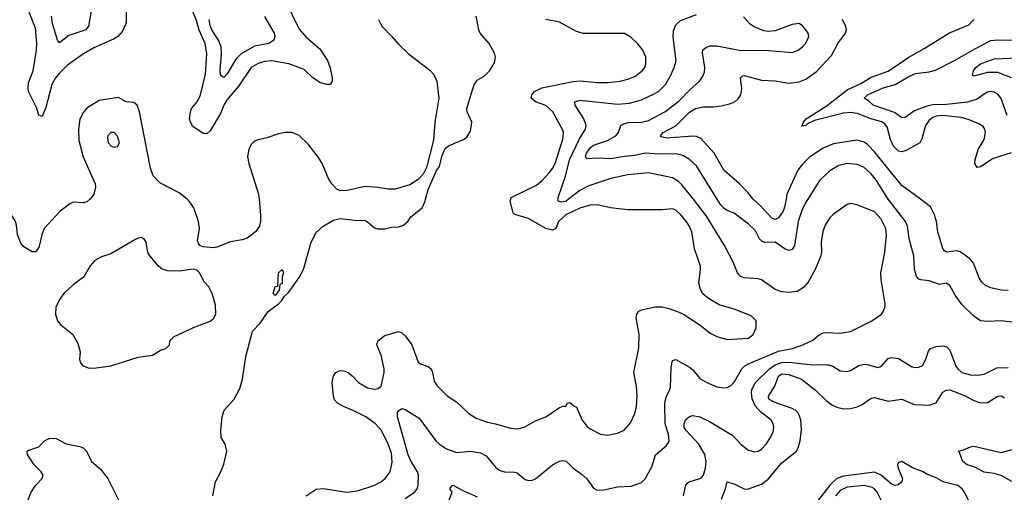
# Model space of a CAD drawing. Header units: inches. Extents: x 1305375 to 1407406, y 744550 to 841633.
# Tile 336 of 509: x 1382258 to 1388008, y 788290 to 791049. Entities that reach past the tile are written whole.
import ezdxf

# ---------------------------------------------------------------- set-up
doc = ezdxf.new("R2010")
doc.units = ezdxf.units.IN
doc.header["$MEASUREMENT"] = 0
doc.layers.add('B3788', color=7, linetype='Continuous')
doc.layers.add('B3789', color=7, linetype='Continuous')

msp = doc.modelspace()

# ---------------------------------------------------------------- linework, layer by layer
at = {"layer": 'B3788', "color": 5}
for points, elevation in [([(1382668.3, 790000), (1382650, 789985.7), (1382630, 789980.4), (1382570, 789982.7), (1382550, 789973.1), (1382491.9, 789928.1), (1382401.3, 789830), (1382386.4, 789793.6), (1382370, 789719.6), (1382350, 789694.3), (1382330, 789692.6), (1382282, 789722), (1382264.4, 789744.4), (1382244.4, 789795.6), (1382239.6, 789850), (1382233.6, 789870), (1382193.8, 789933.8), (1382189.6, 789949.6), (1382192.6, 789990), (1382195.9, 790000)], 1120), ([(1383655.9, 790000), (1383664.6, 789910), (1383664.6, 789870), (1383657.6, 789842.4), (1383634.9, 789810), (1383586.4, 789773.6), (1383557, 789763), (1383490, 789752.2), (1383410, 789720.4), (1383390, 789716.9), (1383330, 789721.7), (1383309.8, 789729.8), (1383301.3, 789741.3), (1383297.2, 789757.2), (1383307.3, 789830), (1383303.1, 789870), (1383274, 789950), (1383247.6, 789990), (1383235.7, 790000)], 1120), ([(1383385.1, 788270), (1383400.5, 788350), (1383430, 788404.9), (1383450, 788454.8), (1383468.3, 788530), (1383458.7, 788570), (1383434.5, 788610), (1383432, 788650), (1383439.5, 788730), (1383452, 788770), (1383510, 788834), (1383543.4, 788896.6), (1383559.3, 788950), (1383577.7, 789082.3), (1383616.9, 789230), (1383662.6, 789277.4), (1383710, 789346), (1383769, 789390), (1383788.7, 789410), (1383804.7, 789435.3), (1383830, 789458), (1383890, 789544), (1383915.1, 789590), (1383959.6, 789750), (1383990, 789805.5), (1384030, 789843.8), (1384090, 789878.4), (1384130, 789887.3), (1384230, 789877.3), (1384270, 789878), (1384290, 789867.7), (1384330, 789833.7), (1384350, 789828), (1384390, 789828), (1384430, 789837.6), (1384470, 789839.3), (1384499, 789850), (1384524, 789870), (1384542, 789898), (1384608.7, 789950), (1384625.2, 789990), (1384627.9, 790000)], 1120), ([(1383930.7, 788270), (1383990, 788307.5), (1384030, 788311.5), (1384168.6, 788291.4), (1384230, 788298), (1384327, 788330), (1384367.8, 788350), (1384392.3, 788370), (1384422, 788410), (1384433.8, 788466.2), (1384430, 788517.2), (1384410, 788571.6), (1384370.8, 788650), (1384336, 788690), (1384279.2, 788730), (1384210, 788765), (1384148.3, 788790), (1384114.3, 788810), (1384096.9, 788830), (1384090.9, 788850), (1384083.5, 788930), (1384089.7, 788970), (1384104.2, 788990), (1384130, 789000.8), (1384150, 788999.7), (1384175.8, 788990), (1384200.3, 788970), (1384236, 788930), (1384290, 788898.9), (1384330, 788891.8), (1384350, 788895.2), (1384369.7, 788910), (1384387.1, 788990), (1384386.9, 789010), (1384368.4, 789090), (1384344.3, 789150), (1384350, 789173.6), (1384390, 789205.2), (1384470, 789228.2), (1384490, 789220.4), (1384510, 789203.1), (1384547.3, 789150), (1384584.2, 789050), (1384598.9, 789038.9), (1384643.9, 789023.9), (1384660.3, 789010), (1384668.9, 788990), (1384678.2, 788938.2), (1384693.3, 788913.3), (1384753.8, 788853.8), (1384810, 788816.5), (1384881.6, 788750), (1384923.4, 788723.4), (1384990, 788698.5), (1385036, 788690), (1385123.7, 788663.7), (1385170, 788660.3), (1385208.2, 788671.8), (1385270, 788706), (1385330, 788730.4), (1385410, 788784), (1385431.6, 788791.6), (1385448.4, 788791.6), (1385458, 788810), (1385470, 788814), (1385493.7, 788793.7), (1385510, 788786.8), (1385542.6, 788710), (1385570, 788675.6), (1385590, 788659.6), (1385650, 788629), (1385690, 788623.1), (1385750, 788634.9), (1385787.3, 788652.7), (1385824.4, 788695.6), (1385850.7, 788749.3), (1385859.8, 788790), (1385864.1, 788850), (1385859.3, 788910), (1385845.3, 788990), (1385873.4, 789133.4), (1385875.3, 789210), (1385859.2, 789310), (1385862.6, 789330), (1385873.6, 789346.4), (1385890, 789355.8), (1385970, 789373), (1386010, 789373), (1386050, 789362), (1386110, 789341.6), (1386144.4, 789324.4), (1386240.3, 789260.3), (1386290, 789218.4), (1386330, 789199.5), (1386390, 789181.1), (1386515.3, 789190), (1386541.2, 789210), (1386559.3, 789250), (1386559.5, 789290), (1386530, 789319.6), (1386430, 789358), (1386343.6, 789383.6), (1386281.4, 789421.4), (1386247.9, 789447.9), (1386233.3, 789473.3), (1386223.5, 789510), (1386234.5, 789590), (1386233.1, 789610), (1386198.2, 789710), (1386183, 789810), (1386170, 789841.7), (1386150, 789872.9), (1386119.3, 789910), (1386090, 789936.5), (1386070, 789943.7), (1386010, 789938.6), (1385810, 789939.2), (1385709, 789950), (1385630, 789968.4), (1385590, 789966.5), (1385530, 789949.2), (1385446.7, 789910), (1385405.6, 789870), (1385389.4, 789830.6), (1385370, 789820.2), (1385330, 789829.4), (1385230, 789887.4), (1385150.6, 789910.6), (1385140.8, 789920.8), (1385122.4, 789990), (1385125.4, 790000)], 1080), ([(1384510, 788254.5), (1384564, 788290), (1384578.3, 788310), (1384585.2, 788330), (1384587.8, 788390), (1384581.6, 788410), (1384544.6, 788470), (1384527.5, 788507.5), (1384463.5, 788730), (1384464.8, 788755.2), (1384472.6, 788767.4), (1384490, 788779.3), (1384510, 788772.4), (1384590, 788721.7), (1384689, 788590), (1384710.3, 788570), (1384750, 788544.2), (1384810, 788522.6), (1384890, 788530.1), (1384950, 788520.6), (1384981.8, 788501.8), (1385036.8, 788436.8), (1385058.6, 788418.6), (1385089.3, 788409.3), (1385147.3, 788407.3), (1385162.6, 788402.6), (1385210, 788363.6), (1385230, 788358.5), (1385250, 788360.7), (1385270, 788369.3), (1385370, 788450.3), (1385410, 788472.4), (1385430, 788476.3), (1385450, 788470.7), (1385490.2, 788430.2), (1385537.8, 788397.8), (1385570, 788367.7), (1385610, 788313), (1385630, 788303.1), (1385670, 788304.4), (1385750, 788321.1), (1385830, 788325.8), (1385890, 788347.9), (1385910, 788368.7), (1385950, 788438.4), (1385970.6, 788509.4), (1386036.4, 788563.6), (1386051.5, 788588.5), (1386047.2, 788630), (1386026.9, 788690), (1386025.2, 788810), (1386033, 788847), (1386050, 788875.3), (1386058.5, 788901.5), (1386062.4, 789017.6), (1386070, 789059.1), (1386090, 789065.3), (1386170, 789020.7), (1386190, 789004.6), (1386230, 788953.7), (1386270.6, 788930), (1386330, 788905.2), (1386370, 788899.6), (1386390, 788902), (1386410, 788910.4), (1386430, 788932.2), (1386475.1, 789010), (1386492.7, 789027.3), (1386518.2, 789041.8), (1386690, 789114.4), (1386772, 789130), (1386831.8, 789150), (1386890, 789176.9), (1386928.9, 789211.1), (1386950, 789220.1), (1386970, 789223.3), (1387050, 789218.5), (1387110.8, 789229.2), (1387235.1, 789290), (1387291.1, 789328.9), (1387299.3, 789340.7), (1387311.2, 789368.8), (1387312.8, 789390), (1387289.1, 789530), (1387286.3, 789570), (1387310.6, 789690.6), (1387320.2, 789790), (1387315.5, 789830), (1387290, 789884.5), (1387250, 789926.8), (1387150, 789968), (1387110, 789975.6), (1387090, 789969.6), (1387010, 789912.6), (1386987.8, 789890), (1386962.4, 789850), (1386948.6, 789811.4), (1386938.4, 789750), (1386940.6, 789690), (1386936.8, 789670), (1386904.7, 789590), (1386863.2, 789516.8), (1386835.6, 789484.4), (1386797.7, 789462.3), (1386750, 789455.5), (1386710, 789460.8), (1386670, 789473.1), (1386590, 789530.8), (1386570, 789536.8), (1386490, 789542), (1386470, 789549.7), (1386459.3, 789559.3), (1386449.7, 789570), (1386427.3, 789630), (1386374.2, 789730), (1386270, 789901.4), (1386192.3, 790000)], 1060), ([(1385463, 790000), (1385450, 789989.9), (1385423.7, 789983.7), (1385402.7, 789990), (1385402.9, 790000)], 1060), ([(1386860.1, 790000), (1386850, 789984), (1386825.4, 789934.6), (1386804.2, 789870), (1386783, 789730), (1386770, 789706.6), (1386750, 789701.6), (1386729.3, 789709.3), (1386670, 789750.6), (1386610, 789747.2), (1386593.9, 789753.9), (1386578.4, 789770), (1386556, 789816), (1386515.3, 789855.3), (1386430, 789919.8), (1386390, 789934.9), (1386370, 789947.9), (1386349.9, 789970), (1386331.3, 790000)], 1040), ([(1386733.6, 790000), (1386725.3, 789954.7), (1386716, 789930), (1386690, 789892), (1386670, 789882.2), (1386650, 789890.7), (1386582.9, 789963), (1386541.8, 790000)], 1020), ([(1388070, 789281.1), (1387990, 789291.6), (1387910, 789286), (1387870, 789291), (1387830, 789317.7), (1387763.2, 789383.2), (1387721.4, 789441.4), (1387690, 789496.2), (1387670, 789509.6), (1387630, 789503.5), (1387570, 789524.2), (1387521.2, 789530), (1387510, 789534.7), (1387494.7, 789550), (1387484.7, 789590), (1387480.9, 789670), (1387452.4, 789770), (1387443, 789843), (1387430.7, 789870), (1387330.2, 790000)], 1040), ([(1388030, 789468.2), (1387990, 789469.1), (1387930, 789483.7), (1387897.8, 789497.8), (1387876.3, 789516.3), (1387861.9, 789541.9), (1387828, 789628), (1387810, 789649.6), (1387776.5, 789676.5), (1387750, 789694), (1387730, 789699.2), (1387671, 789691), (1387659.6, 789699.6), (1387650, 789712.3), (1387619.4, 789810), (1387612.5, 789870), (1387601.5, 789910), (1387576.4, 789956.4), (1387518.2, 790000)], 1020), ([(1386134, 788270), (1386148.6, 788331.4), (1386156.6, 788343.4), (1386168.6, 788351.4), (1386229.8, 788370.2), (1386241.2, 788378.8), (1386251.8, 788390), (1386264.2, 788430), (1386267.9, 788470), (1386259, 788510), (1386224.7, 788570), (1386149.9, 788650), (1386139.1, 788670), (1386138, 788690), (1386147.3, 788712.7), (1386170, 788731.6), (1386190, 788738.5), (1386230, 788730.2), (1386290, 788701.2), (1386422, 788622), (1386470.2, 788570), (1386510, 788537.6), (1386550, 788526.7), (1386570, 788530.2), (1386590, 788540.9), (1386618, 788570), (1386642.7, 788610), (1386657.5, 788642.5), (1386661.5, 788670), (1386658, 788690), (1386646.2, 788710), (1386581.7, 788761.7), (1386554.1, 788794.1), (1386535.6, 788835.6), (1386531.8, 788870), (1386534.4, 788890), (1386555.2, 788930), (1386636.6, 789010), (1386670, 789033.7), (1386710, 789047.5), (1386750, 789048.5), (1386890, 789033.8), (1386976.6, 789036.6), (1387006.2, 789026.2), (1387050, 788999.6), (1387090, 788994), (1387110, 789000.2), (1387159.5, 789030), (1387190, 789038.2), (1387210, 789036.5), (1387270, 789018.9), (1387290, 789024.2), (1387329.7, 789070), (1387350, 789077.1), (1387390.4, 789070), (1387470, 789023), (1387490, 789018), (1387510, 789019.3), (1387531.5, 789030), (1387550, 789066.8), (1387566.1, 789113.9), (1387577, 789130), (1387610, 789141.5), (1387650, 789144.9), (1387670, 789138.6), (1387690, 789120.3), (1387726.2, 789026.2), (1387736.9, 789010), (1387760.3, 788990), (1387810, 788975.3), (1387852.6, 788972.6), (1387890, 788980.1), (1387964.1, 789016), (1388030, 789019.2)], 1040), ([(1386356.8, 788250), (1386380.4, 788310), (1386390, 788350.6), (1386430, 788339.5), (1386490, 788310.2), (1386508.6, 788308.6), (1386590, 788337.2), (1386630, 788366), (1386710, 788461.6), (1386794, 788530), (1386805.3, 788550), (1386815.6, 788590), (1386823.3, 788656.7), (1386819.7, 788710), (1386805.9, 788750), (1386790, 788767.2), (1386770, 788779), (1386657.7, 788817.7), (1386632.5, 788832.5), (1386630.7, 788850), (1386667.3, 788910), (1386690, 788968.1), (1386710, 788980.8), (1386750, 788978.3), (1386823.2, 788950), (1386906.5, 788886.5), (1386970, 788824.4), (1387001.2, 788801.2), (1387030, 788786), (1387070, 788777.1), (1387110, 788778), (1387150, 788788.7), (1387177.9, 788802.1), (1387230, 788840.2), (1387250, 788842.5), (1387330, 788821.2), (1387410, 788834), (1387481.5, 788801.5), (1387570, 788798.6), (1387610, 788812.9), (1387650, 788874), (1387670, 788885.6), (1387690, 788887.7), (1387775.3, 788855.3), (1387830, 788825.1), (1387870, 788812.6), (1387910, 788814), (1387970, 788850.2), (1387990, 788853), (1388010, 788840.7)], 1020), ([(1382283.4, 788190), (1382325.2, 788290), (1382350, 788329), (1382388.2, 788370), (1382394, 788390), (1382383.1, 788410), (1382342.8, 788450), (1382314.8, 788490), (1382304, 788510), (1382302, 788530), (1382305.3, 788534.7), (1382370, 788556), (1382402, 788590), (1382430, 788603), (1382450, 788605.5), (1382470, 788603), (1382530, 788572.7), (1382610, 788557.1), (1382628.5, 788548.5), (1382647.3, 788530), (1382677.3, 788470), (1382730, 788424), (1382773.4, 788370), (1382852.7, 788210)], 1120), ([(1388053.3, 788353.3), (1387990, 788387.1), (1387950, 788399.1), (1387890, 788407.7), (1387837.1, 788437.1), (1387791.8, 788450), (1387765.7, 788470), (1387745.2, 788525.2), (1387738, 788530), (1387770, 788537.3), (1387810, 788555.8), (1387830, 788558.4), (1387990, 788522.8), (1388110, 788554.7)], 980), ([(1387870, 788100.5), (1387775.4, 788290), (1387761.4, 788310), (1387737.4, 788330), (1387650.7, 788350.7), (1387610, 788375), (1387555.6, 788395.6), (1387530, 788411.9), (1387472.6, 788432.6), (1387410, 788470.4), (1387390, 788463), (1387384.6, 788450), (1387388.2, 788430), (1387413, 788370), (1387409, 788350), (1387387.6, 788332.4), (1387370, 788329.8), (1387350, 788336.5), (1387290, 788389.9), (1387250, 788406.3), (1387070, 788383.4), (1387030, 788369.9), (1386990, 788332.2), (1386911.5, 788230)], 1020), ([(1384752.3, 788210), (1384784, 788290), (1384769.3, 788310), (1384784, 788330), (1384790, 788331.7), (1384841.4, 788301.4), (1384930, 788264.2)], 1040), ([(1387290, 788244.5), (1387266.5, 788290), (1387250, 788309.9), (1387237.3, 788317.3), (1387190, 788328.6), (1387090, 788319.7), (1387050, 788300.1), (1387021.6, 788270)], 1040)]:
    msp.add_lwpolyline(points, dxfattribs=dict(at, elevation=elevation))
for points, elevation in [([(1382970, 789777.2), (1382950, 789774), (1382930, 789764), (1382790, 789682), (1382735.8, 789664.2), (1382696.7, 789643.3), (1382668.7, 789611.3), (1382632.7, 789547.3), (1382570, 789501.1), (1382516.4, 789450), (1382490, 789414.5), (1382469.1, 789370), (1382467, 789327), (1382478.8, 789290), (1382496, 789270), (1382567.3, 789210), (1382597.5, 789157.5), (1382611, 789110), (1382607.1, 789067.1), (1382611, 789050), (1382624.7, 789030), (1382657.1, 789017.1), (1382690, 789014.4), (1382790, 789028.4), (1382950, 789078.9), (1383032.8, 789090), (1383081, 789119), (1383112, 789130), (1383132.7, 789150), (1383134, 789170), (1383140.2, 789179.8), (1383160.7, 789199.3), (1383283.5, 789256.5), (1383370, 789288), (1383390, 789304), (1383402.9, 789330), (1383402, 789382), (1383382.9, 789450), (1383362.9, 789490), (1383337.1, 789517.1), (1383308.3, 789570), (1383290, 789588.3), (1383271.4, 789591.4), (1383190, 789580.3), (1383123.3, 789583.3), (1383090, 789592.3), (1383068.9, 789608.9), (1383017.6, 789670), (1383007, 789690), (1382997.2, 789750), (1382986, 789766)], 1140), ([(1383750, 789438), (1383738, 789450), (1383750, 789492), (1383766, 789494), (1383769, 789570), (1383790, 789591), (1383798, 789570), (1383791.3, 789550), (1383791.6, 789508.4), (1383778, 789502), (1383774, 789470)], 1120)]:
    msp.add_lwpolyline(points, close=True, dxfattribs=dict(at, elevation=elevation))
at = {"layer": 'B3789', "color": 5}
for points, elevation in [([(1383806.5, 791166.5), (1383890, 790994), (1383930, 790946.2), (1384010, 790879.2), (1384055.4, 790810), (1384071.5, 790768.5), (1384082.6, 790710), (1384082.4, 790690), (1384070.8, 790670), (1384050, 790669.8), (1384010, 790682.7), (1383970, 790709.9), (1383918.6, 790758.6), (1383829.6, 790790), (1383730, 790808.8), (1383690, 790805.2), (1383650, 790793), (1383610, 790769), (1383537.1, 790662.9), (1383470, 790583.1), (1383450.1, 790550), (1383430, 790501.5), (1383370, 790400.5), (1383350, 790382.6), (1383330, 790383.5), (1383270, 790425.7), (1383255.7, 790450), (1383249.9, 790470), (1383254.6, 790510), (1383261.7, 790530), (1383293.4, 790570), (1383313.2, 790610), (1383342.1, 790730), (1383350.4, 790850), (1383340.2, 790910), (1383306.5, 790986.5), (1383290, 791044), (1383263.9, 791110)], 1080), ([(1382879.7, 791110), (1382879.7, 791030), (1382858.1, 790981.9), (1382830.3, 790950), (1382805.8, 790934.2), (1382690, 790883.7), (1382630.2, 790850), (1382537, 790783), (1382490, 790737.3), (1382466.5, 790710), (1382444.8, 790670), (1382410, 790535.6), (1382390, 790482.7), (1382370, 790491.6), (1382355.4, 790535.4), (1382310, 790629), (1382306.6, 790650), (1382310, 790680.2), (1382335.6, 790750), (1382355.8, 790870), (1382357.8, 790910), (1382350, 790998.4), (1382310, 791102)], 1080), ([(1382676.8, 791110), (1382659.8, 791010), (1382643.2, 790990), (1382544.6, 790955.4), (1382490, 790914), (1382478.9, 790930), (1382450, 791026.6), (1382443.9, 791070)], 1060), ([(1383686.9, 791066.9), (1383744.4, 790970), (1383748.9, 790950), (1383742.4, 790930), (1383713.4, 790910), (1383630, 790894), (1383551.1, 790848.9), (1383521.1, 790818.9), (1383470, 790731.7), (1383450, 790710.9), (1383438.4, 790718.4), (1383430, 790729.6), (1383428.2, 790750), (1383437.3, 790850), (1383434.2, 790890), (1383418.7, 790930), (1383380.5, 790990), (1383370, 791015.1), (1383364.3, 791050)], 1060), ([(1384353, 791050), (1384372.7, 791010), (1384431.3, 790951.3), (1384470, 790904.9), (1384529.3, 790849.3), (1384653.4, 790753.4), (1384673.8, 790730), (1384694, 790690), (1384705.2, 790590), (1384682, 790450), (1384674.4, 790345.6), (1384634, 790186), (1384613.7, 790146.3), (1384585.2, 790114.8), (1384536.1, 790083.9), (1384450, 790059.6), (1384410, 790058.9), (1384350, 790069.6), (1384273.9, 790073.9), (1384170, 790051.8), (1384130, 790049.6), (1384110, 790059.6), (1384080.5, 790090), (1384061.6, 790121.6), (1384023.9, 790210), (1384003.6, 790243.6), (1383941.8, 790321.8), (1383890, 790373.5), (1383850, 790390.8), (1383810, 790391), (1383770, 790382.7), (1383702, 790358), (1383650, 790348), (1383630, 790339.3), (1383610, 790319.1), (1383595.5, 790290), (1383588.7, 790250), (1383595.5, 790210), (1383653, 790030), (1383655.9, 790000)], 1120), ([(1384627.9, 790000), (1384643.2, 790056.8), (1384692, 790168), (1384710, 790192), (1384723.7, 790250), (1384743.3, 790296.7), (1384765.6, 790314.4), (1384850, 790348.7), (1384870, 790363.7), (1384890, 790398), (1384899.3, 790450), (1384871, 790510), (1384869.7, 790530), (1384901.5, 790638.5), (1384911.8, 790668.2), (1384930, 790696), (1384970, 790718), (1385001.6, 790750), (1385030, 790796), (1385036.2, 790830), (1385030, 790854), (1384998.9, 790910), (1384946.5, 790970), (1384938.6, 790990), (1384924.4, 791070)], 1120), ([(1385125.4, 790000), (1385128.3, 790010), (1385276.9, 790083.1), (1385309.8, 790110), (1385350, 790155.2), (1385370, 790179.6), (1385384.5, 790210), (1385430.6, 790350.6), (1385434.5, 790390), (1385430, 790404.5), (1385370.7, 790510), (1385330, 790546.8), (1385269.7, 790570), (1385246, 790590), (1385248.2, 790610), (1385264.1, 790630), (1385307.3, 790650), (1385490, 790686.9), (1385530.9, 790690.9), (1385630, 790681.3), (1385690, 790682), (1385764, 790690), (1385810, 790700.6), (1385850, 790716.2), (1385893.5, 790750), (1385908.5, 790770), (1385915.6, 790790), (1385915.3, 790830), (1385897.3, 790870), (1385868.3, 790908.3), (1385826.6, 790946.6), (1385790, 790968.6), (1385548.6, 790968.6), (1385510, 790980.3), (1385410, 791033.3), (1385330, 791049.8)], 1080), ([(1385402.9, 790000), (1385403.2, 790010), (1385444.9, 790135.1), (1385469.2, 790230), (1385526.8, 790353.2), (1385561.7, 790410), (1385566.8, 790430), (1385552.5, 790470), (1385501.4, 790550), (1385500.5, 790570), (1385530, 790578.6), (1385750, 790556.1), (1385819.5, 790560.5), (1385890, 790580.1), (1385963.8, 790616.2), (1385990, 790632.2), (1386029.3, 790670.7), (1386059.7, 790720.3), (1386080.7, 790770), (1386091.1, 790808.9), (1386073.6, 790946.4), (1386076.8, 790983.2), (1386090, 791019.3), (1386116.8, 791043.2), (1386210, 791078.5)], 1060), ([(1386331.3, 790000), (1386210, 790195.6), (1386170, 790232.9), (1386130, 790256.1), (1386090, 790264.7), (1385990, 790264), (1385910, 790269.1), (1385850, 790255.5), (1385789.7, 790250.3), (1385710, 790235.6), (1385630, 790239.9), (1385570, 790236.4), (1385562.7, 790250), (1385567.4, 790270), (1385590, 790300.8), (1385610, 790315.7), (1385690, 790342.7), (1385739.8, 790370), (1385754.2, 790390), (1385768.4, 790430), (1385780.7, 790439.3), (1385812.5, 790447.5), (1385890, 790450.1), (1385930, 790460.6), (1386026, 790510), (1386110, 790575.1), (1386170, 790638), (1386228.4, 790690), (1386245.8, 790714.2), (1386256.8, 790743.2), (1386258.8, 790770), (1386245.2, 790854.8), (1386248.3, 790871.7), (1386270, 790889.1), (1386290, 790895.4), (1386330, 790896.8), (1386470.7, 790869.3), (1386610, 790870.3), (1386770, 790858), (1386804.5, 790870), (1386830, 790890.3), (1386850, 790912.2), (1386866.8, 790950), (1386863.5, 790970), (1386850, 790989.7), (1386830, 791012), (1386810, 791025.6), (1386770, 791019.8), (1386670, 790983.9), (1386630, 790978.7), (1386604.2, 790984.2), (1386547.7, 791007.7), (1386523.4, 791023.4), (1386485.4, 791065.4)], 1040), ([(1386541.8, 790000), (1386540.8, 790000.8), (1386510, 790040.3), (1386460.9, 790090), (1386370.7, 790170.7), (1386313.9, 790270), (1386235.5, 790355.5), (1386210, 790366.3), (1386190, 790368.7), (1386036.3, 790356.3), (1386004.9, 790364.9), (1386000.5, 790370), (1386015.1, 790390), (1386090, 790429.4), (1386170, 790509.5), (1386204.8, 790530), (1386250, 790539.5), (1386310, 790540.1), (1386354, 790546), (1386402.8, 790557.2), (1386434, 790570), (1386453.4, 790586.6), (1386470, 790610.8), (1386474.8, 790645.2), (1386467.8, 790710), (1386479.4, 790720.6), (1386490, 790723.6), (1386590, 790696.4), (1386670, 790692.1), (1386750, 790677.7), (1386810, 790685.8), (1386850, 790702.3), (1386910, 790744.5), (1386999.6, 790840.4), (1387036.8, 790910), (1387081.6, 790970), (1387087.3, 790990), (1387083.6, 791010), (1387061.1, 791050)], 1020), ([(1388049.2, 790270.8), (1387942.5, 790237.5), (1387870, 790189.1), (1387850, 790186.4), (1387835.9, 790210), (1387837.4, 790230), (1387856.4, 790290), (1387890.9, 790350), (1387898.7, 790390), (1387895.5, 790410), (1387885.3, 790425.3), (1387860.5, 790440.5), (1387803.8, 790463.8), (1387756.9, 790476.9), (1387650, 790488.6), (1387610, 790485.1), (1387590, 790477.8), (1387570, 790461.8), (1387548.9, 790430), (1387526.7, 790353.3), (1387514.4, 790330), (1387435.2, 790284.8), (1387410, 790277), (1387390, 790281.2), (1387362.1, 790310), (1387343.1, 790350), (1387323.5, 790423.5), (1387310, 790441.6), (1387291.8, 790451.8), (1387230, 790469.9), (1387150, 790501.9), (1387110, 790507.3), (1387070, 790502.8), (1386899.4, 790460.6), (1386859.4, 790440.6), (1386850, 790431.2), (1386826.6, 790426.6), (1386834.7, 790450), (1386851, 790470), (1386973.1, 790546.9), (1387090, 790639.9), (1387170, 790675.6), (1387230, 790712.3), (1387330, 790747.3), (1387450, 790829.4), (1387540.2, 790879.8), (1387688, 790972), (1387802, 791018), (1387833.1, 791050)], 980), ([(1388025, 790490), (1387989.2, 790589.2), (1387970, 790613.5), (1387950, 790626.2), (1387930, 790629.8), (1387910, 790625.5), (1387890, 790614.5), (1387850, 790585.5), (1387793.5, 790566.5), (1387670, 790553.8), (1387590, 790552.3), (1387555.3, 790544.7), (1387483.3, 790516.7), (1387430, 790478), (1387410, 790474.8), (1387366.6, 790506.6), (1387242.4, 790550), (1387215.8, 790575.8), (1387189.6, 790590), (1387209.5, 790610), (1387301.1, 790650), (1387370.3, 790669.7), (1387450, 790717.4), (1387490, 790734.5), (1387570, 790743.6), (1387605.6, 790754.4), (1387716.8, 790810), (1387839.3, 790880.7), (1387930, 790926.4), (1387970, 790931.6), (1388070, 790928.1)], 960), ([(1388049.6, 790709.6), (1387970, 790741.1), (1387910, 790740.2), (1387830, 790718), (1387823.5, 790723.5), (1387827.9, 790750), (1387841.6, 790770), (1387870, 790791.7), (1387950, 790819.6), (1388090, 790826.4)], 940), ([(1383235.7, 790000), (1383190, 790038.5), (1383076.8, 790096.8), (1383036.5, 790136.5), (1383021.5, 790181.5), (1382958.4, 790510), (1382943, 790550), (1382925.3, 790565.3), (1382879.3, 790570), (1382834.4, 790594.4), (1382722.4, 790577.6), (1382650, 790532.9), (1382630.6, 790509.4), (1382610, 790467.6), (1382601, 790410), (1382603.7, 790343.7), (1382628.9, 790248.9), (1382699.6, 790090), (1382701.5, 790070), (1382690.3, 790030), (1382670, 790001.3), (1382668.3, 790000)], 1120), ([(1387518.2, 790000), (1387410, 790081), (1387250, 790276.5), (1387210, 790319.9), (1387190, 790334.1), (1387150, 790345.6), (1387010, 790323.4), (1386950, 790298.4), (1386870, 790245.2), (1386830, 790205.7), (1386802.7, 790170), (1386739.1, 790030), (1386733.6, 790000)], 1020), ([(1387330.2, 790000), (1387330, 790000.3), (1387261, 790110), (1387230, 790148.8), (1387190, 790186.2), (1387150, 790204.2), (1387090, 790209.1), (1387042.8, 790197.2), (1386990, 790166.8), (1386929.2, 790110), (1386860.1, 790000)], 1040), ([(1386192.3, 790000), (1386125.2, 790085.2), (1386104.9, 790104.9), (1386070, 790125.5), (1385930, 790153.7), (1385810, 790142.6), (1385710, 790120.8), (1385581.7, 790078.3), (1385530, 790052.1), (1385463, 790000)], 1060)]:
    msp.add_lwpolyline(points, dxfattribs=dict(at, elevation=elevation))
at = {"layer": 'B3789', "color": 5, "elevation": 1140}
msp.add_lwpolyline([(1382810, 790389.4), (1382790, 790389.3), (1382773.4, 790370), (1382770, 790358), (1382774, 790330), (1382791.3, 790310), (1382810, 790304.4), (1382830, 790308), (1382841.6, 790330), (1382830, 790369.2)], close=True, dxfattribs=at)

doc.saveas('drawing.dxf')
